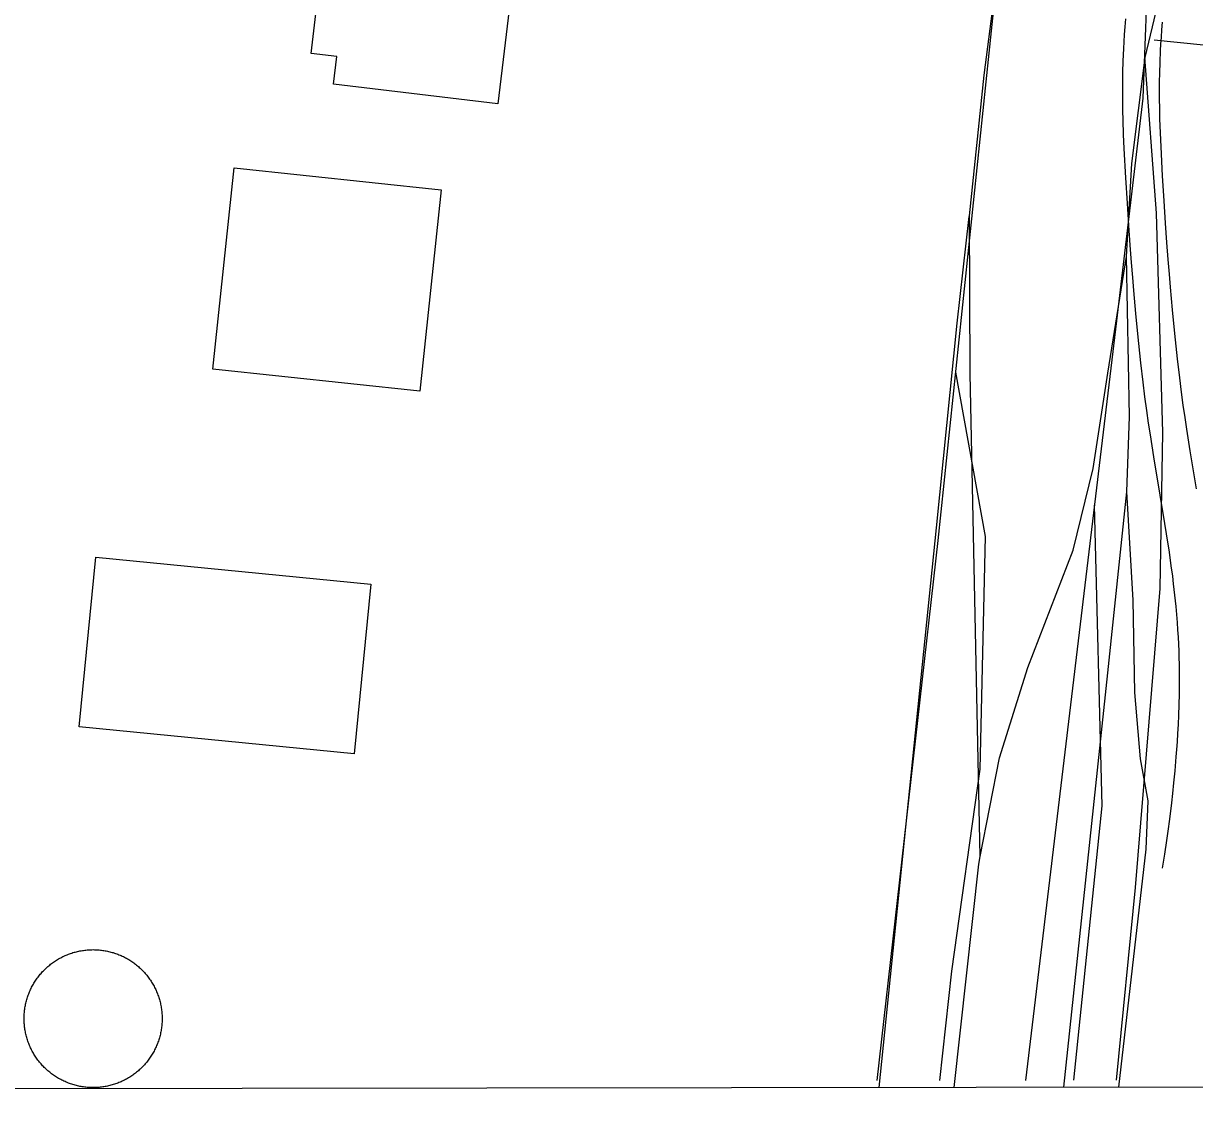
# Model space of a CAD drawing. Extents: x 3313442 to 3351311, y 721974 to 747360.
# Drawn here: x 3325637.1 to 3326114.2, y 727351 to 727796.9 of the extents above; entities that cross this region are included whole.
import ezdxf

# ---------------------------------------------------------------- set-up
doc = ezdxf.new("R2010")
doc.units = 0
for name, color, linetype in [('V-BLDG-OTLN', 7, 'Continuous'), ('V-DOMW-TANK', 7, 'Continuous'), ('V-GRID-FRAM', 7, 'Continuous'), ('V-RAIL-TRAK', 7, 'Continuous'), ('V-ROAD-CNTR', 7, 'Continuous')]:
    doc.layers.add(name, color=color, linetype=linetype)

msp = doc.modelspace()

# ---------------------------------------------------------------- linework, layer by layer
at = {"layer": 'V-BLDG-OTLN'}
for points in [[(3325830.41, 727764.19), (3325763.47, 727772.13), (3325764.81, 727783.49), (3325754.28, 727784.74), (3325760.86, 727840.18), (3325784.31, 727837.4), (3325785.24, 727845.28), (3325839.27, 727838.87)], [(3325722.97, 727738.04), (3325807.32, 727729.12), (3325798.65, 727647.07), (3325714.3, 727655.99)], [(3325666.58, 727579.43), (3325778.61, 727568.37), (3325771.79, 727499.26), (3325659.76, 727510.32)]]:
    msp.add_lwpolyline(points, close=True, dxfattribs=at)
at = {"layer": 'V-DOMW-TANK'}
for points in [[(3325642.18, 727407.06), (3325642.45, 727407.46), (3325642.74, 727407.86), (3325643.03, 727408.25), (3325643.33, 727408.64), (3325643.64, 727409.03), (3325643.95, 727409.41), (3325644.27, 727409.78), (3325644.59, 727410.15), (3325644.92, 727410.51), (3325645.26, 727410.86), (3325645.61, 727411.21), (3325645.96, 727411.56), (3325646.31, 727411.9), (3325646.67, 727412.22), (3325647.04, 727412.55), (3325647.41, 727412.87), (3325647.79, 727413.18), (3325648.18, 727413.49), (3325648.56, 727413.79), (3325648.96, 727414.08), (3325649.36, 727414.36), (3325649.77, 727414.64), (3325650.17, 727414.91), (3325650.59, 727415.18), (3325651.01, 727415.43), (3325651.43, 727415.68), (3325651.86, 727415.93), (3325652.29, 727416.16), (3325652.72, 727416.39), (3325653.16, 727416.6), (3325653.6, 727416.82), (3325654.05, 727417.02), (3325654.5, 727417.21), (3325654.96, 727417.4), (3325655.41, 727417.58), (3325655.87, 727417.75), (3325656.33, 727417.92), (3325656.8, 727418.07), (3325657.27, 727418.22), (3325657.74, 727418.36), (3325658.21, 727418.49), (3325658.69, 727418.61), (3325659.16, 727418.73), (3325659.64, 727418.83), (3325660.13, 727418.93), (3325660.61, 727419.02), (3325661.09, 727419.1), (3325661.57, 727419.17), (3325662.06, 727419.24), (3325662.55, 727419.29), (3325663.04, 727419.34), (3325663.53, 727419.38), (3325664.02, 727419.41), (3325664.51, 727419.43), (3325665, 727419.44), (3325665.49, 727419.45), (3325665.98, 727419.44), (3325666.47, 727419.43), (3325666.96, 727419.41), (3325667.45, 727419.38), (3325667.94, 727419.34), (3325668.43, 727419.29), (3325668.91, 727419.23), (3325669.4, 727419.17), (3325669.89, 727419.1), (3325670.37, 727419.02), (3325670.85, 727418.93), (3325671.33, 727418.83), (3325671.81, 727418.72), (3325672.29, 727418.61), (3325672.76, 727418.49), (3325673.24, 727418.35), (3325673.71, 727418.22), (3325674.18, 727418.07), (3325674.64, 727417.91), (3325675.1, 727417.75), (3325675.56, 727417.58), (3325676.02, 727417.4), (3325676.47, 727417.21), (3325676.92, 727417.01), (3325677.37, 727416.81), (3325677.81, 727416.6), (3325678.25, 727416.38), (3325678.69, 727416.15), (3325679.12, 727415.92), (3325679.54, 727415.68), (3325679.97, 727415.43), (3325680.39, 727415.17), (3325680.8, 727414.91), (3325681.21, 727414.64), (3325681.61, 727414.36), (3325682.01, 727414.07), (3325682.41, 727413.78), (3325682.8, 727413.48), (3325683.18, 727413.18), (3325683.56, 727412.86), (3325683.93, 727412.55), (3325684.3, 727412.22), (3325684.66, 727411.89), (3325685.02, 727411.55)], [(3325685.02, 727411.55), (3325685.37, 727411.21), (3325685.71, 727410.86), (3325686.05, 727410.5), (3325686.38, 727410.14), (3325686.71, 727409.77), (3325687.02, 727409.4), (3325687.34, 727409.02), (3325687.64, 727408.64), (3325687.94, 727408.25), (3325688.23, 727407.85), (3325688.52, 727407.45), (3325688.8, 727407.05), (3325689.07, 727406.64), (3325689.33, 727406.22), (3325689.59, 727405.81), (3325689.83, 727405.38), (3325690.08, 727404.95), (3325690.31, 727404.53), (3325690.54, 727404.09), (3325690.76, 727403.65), (3325690.97, 727403.21), (3325691.17, 727402.76), (3325691.37, 727402.31), (3325691.56, 727401.86), (3325691.73, 727401.4), (3325691.91, 727400.94), (3325692.07, 727400.48), (3325692.23, 727400.01), (3325692.37, 727399.54), (3325692.51, 727399.08), (3325692.64, 727398.6), (3325692.77, 727398.13), (3325692.88, 727397.65), (3325692.99, 727397.17), (3325693.08, 727396.69), (3325693.17, 727396.21), (3325693.26, 727395.72), (3325693.33, 727395.24), (3325693.39, 727394.75), (3325693.45, 727394.26), (3325693.49, 727393.78), (3325693.53, 727393.29), (3325693.56, 727392.8), (3325693.58, 727392.3), (3325693.6, 727391.82), (3325693.6, 727391.32), (3325693.6, 727390.83), (3325693.58, 727390.34), (3325693.56, 727389.85), (3325693.53, 727389.36), (3325693.49, 727388.87), (3325693.45, 727388.38), (3325693.39, 727387.9), (3325693.32, 727387.41), (3325693.25, 727386.93), (3325693.17, 727386.44), (3325693.08, 727385.96), (3325692.98, 727385.48), (3325692.88, 727385), (3325692.76, 727384.52)], [(3325654.04, 727365.65), (3325653.6, 727365.85), (3325653.15, 727366.06), (3325652.71, 727366.28), (3325652.28, 727366.51), (3325651.85, 727366.74), (3325651.42, 727366.98), (3325651, 727367.23), (3325650.58, 727367.49), (3325650.16, 727367.75), (3325649.75, 727368.02), (3325649.35, 727368.3), (3325648.95, 727368.59), (3325648.56, 727368.88), (3325648.17, 727369.18), (3325647.79, 727369.48), (3325647.41, 727369.8), (3325647.03, 727370.11), (3325646.67, 727370.44), (3325646.3, 727370.77), (3325645.95, 727371.11), (3325645.6, 727371.45), (3325645.25, 727371.8), (3325644.92, 727372.16), (3325644.58, 727372.52), (3325644.26, 727372.89), (3325643.94, 727373.26), (3325643.63, 727373.64), (3325643.32, 727374.02), (3325643.02, 727374.41), (3325642.73, 727374.81), (3325642.45, 727375.21), (3325642.17, 727375.61), (3325641.9, 727376.02), (3325641.64, 727376.43), (3325641.38, 727376.85), (3325641.13, 727377.28), (3325640.89, 727377.7), (3325640.65, 727378.13), (3325640.43, 727378.57), (3325640.21, 727379.01), (3325640, 727379.45), (3325639.8, 727379.9), (3325639.6, 727380.35), (3325639.41, 727380.8), (3325639.23, 727381.26), (3325639.06, 727381.72), (3325638.9, 727382.18), (3325638.74, 727382.64), (3325638.6, 727383.11), (3325638.45, 727383.58), (3325638.32, 727384.06), (3325638.2, 727384.53), (3325638.09, 727385.01), (3325637.98, 727385.49), (3325637.88, 727385.97), (3325637.79, 727386.45), (3325637.71, 727386.94), (3325637.64, 727387.42), (3325637.58, 727387.91), (3325637.52, 727388.4), (3325637.47, 727388.88), (3325637.43, 727389.37), (3325637.4, 727389.86), (3325637.38, 727390.35), (3325637.37, 727390.84), (3325637.37, 727391.33), (3325637.37, 727391.83), (3325637.38, 727392.32), (3325637.41, 727392.81), (3325637.43, 727393.3), (3325637.47, 727393.79), (3325637.52, 727394.28), (3325637.58, 727394.76), (3325637.64, 727395.25), (3325637.71, 727395.73), (3325637.79, 727396.22), (3325637.88, 727396.7), (3325637.98, 727397.18), (3325638.09, 727397.66), (3325638.2, 727398.14), (3325638.33, 727398.61), (3325638.46, 727399.08), (3325638.6, 727399.55), (3325638.74, 727400.02), (3325638.9, 727400.49), (3325639.06, 727400.95), (3325639.23, 727401.41), (3325639.42, 727401.87), (3325639.6, 727402.32), (3325639.8, 727402.77), (3325640, 727403.22), (3325640.21, 727403.66), (3325640.43, 727404.1), (3325640.66, 727404.54), (3325640.89, 727404.96), (3325641.14, 727405.39), (3325641.39, 727405.82), (3325641.64, 727406.23), (3325641.91, 727406.65), (3325642.18, 727407.06)], [(3325692.76, 727384.52), (3325692.64, 727384.05), (3325692.51, 727383.57), (3325692.37, 727383.1), (3325692.22, 727382.64), (3325692.07, 727382.17), (3325691.9, 727381.71), (3325691.73, 727381.25), (3325691.55, 727380.79), (3325691.36, 727380.34), (3325691.17, 727379.89), (3325690.96, 727379.44), (3325690.75, 727379), (3325690.53, 727378.56), (3325690.31, 727378.12), (3325690.07, 727377.7), (3325689.83, 727377.27), (3325689.58, 727376.84), (3325689.33, 727376.43), (3325689.06, 727376.01), (3325688.79, 727375.6), (3325688.51, 727375.2), (3325688.23, 727374.8), (3325687.93, 727374.41), (3325687.64, 727374.02), (3325687.33, 727373.63), (3325687.02, 727373.25), (3325686.7, 727372.88), (3325686.37, 727372.51), (3325686.04, 727372.15), (3325685.7, 727371.79), (3325685.36, 727371.44), (3325685.01, 727371.1), (3325684.66, 727370.76), (3325684.29, 727370.43), (3325683.93, 727370.11), (3325683.55, 727369.79), (3325683.17, 727369.47), (3325682.79, 727369.17), (3325682.4, 727368.87), (3325682, 727368.58), (3325681.61, 727368.29), (3325681.2, 727368.02), (3325680.79, 727367.75), (3325680.38, 727367.48), (3325679.96, 727367.23), (3325679.54, 727366.98), (3325679.11, 727366.73), (3325678.68, 727366.5), (3325678.24, 727366.27), (3325677.81, 727366.06), (3325677.36, 727365.84), (3325676.91, 727365.64), (3325676.46, 727365.45), (3325676.01, 727365.26), (3325675.55, 727365.08), (3325675.09, 727364.91), (3325674.63, 727364.74), (3325674.17, 727364.59), (3325673.7, 727364.44), (3325673.23, 727364.3), (3325672.75, 727364.17), (3325672.28, 727364.05), (3325671.8, 727363.93), (3325671.32, 727363.83), (3325670.84, 727363.73), (3325670.36, 727363.64), (3325669.88, 727363.56), (3325669.39, 727363.48), (3325668.9, 727363.42), (3325668.42, 727363.37), (3325667.93, 727363.32), (3325667.44, 727363.28), (3325666.95, 727363.25), (3325666.46, 727363.23), (3325665.97, 727363.22), (3325665.48, 727363.21), (3325664.99, 727363.22), (3325664.5, 727363.23), (3325664, 727363.25), (3325663.52, 727363.28), (3325663.03, 727363.32), (3325662.54, 727363.37), (3325662.05, 727363.42), (3325661.56, 727363.49), (3325661.08, 727363.56), (3325660.6, 727363.64), (3325660.11, 727363.73), (3325659.63, 727363.83), (3325659.15, 727363.94), (3325658.68, 727364.05), (3325658.2, 727364.17), (3325657.73, 727364.3), (3325657.26, 727364.44), (3325656.79, 727364.59), (3325656.32, 727364.75), (3325655.86, 727364.91), (3325655.4, 727365.08), (3325654.95, 727365.26), (3325654.49, 727365.45), (3325654.04, 727365.65)]]:
    msp.add_lwpolyline(points, dxfattribs=at)
at = {"layer": 'V-GRID-FRAM'}
msp.add_lwpolyline([(3317558.4, 745536.29), (3349036.99, 745582.07), (3349071.38, 727396.82), (3317576.91, 727351.01), (3317558.4, 745536.29)], dxfattribs=at)
at = {"layer": 'V-RAIL-TRAK'}
for points in [[(3325985.79, 727363.24), (3326009.02, 727591.42), (3326017.46, 727674.76), (3326022.43, 727718.19), (3326022.46, 727718.49), (3326028.56, 727775.9), (3326035.27, 727828.42), (3326038.78, 727849.29), (3326044.81, 727873.66), (3326053.97, 727900.91), (3326066.03, 727928.53), (3326075.5, 727945.01), (3326093.14, 727971.34), (3326115.75, 727997.83), (3326128.71, 728011.17), (3326153.98, 728034.11), (3326177.11, 728050.67), (3326206.24, 728066.33), (3326226.62, 728075.66), (3326260.06, 728087.15), (3326286.4, 728092.69), (3326339.26, 728099.19)], [(3326060.92, 727363.35), (3326078.88, 727532.26), (3326086.61, 727606.09), (3326087.73, 727636.72), (3326086.48, 727701.94), (3326088.7, 727739.81), (3326094.08, 727783.03), (3326102.27, 727817.32), (3326116.13, 727859.62), (3326134.54, 727901.89), (3326153.86, 727931.52), (3326176.26, 727957.4), (3326180.14, 727960.71)], [(3326026.92, 727457.37), (3326022.8, 727654.26), (3326022.46, 727718.49)], [(3326026.92, 727457.37), (3326034.79, 727497.65), (3326046.32, 727534.39), (3326064.78, 727582.25), (3326072.96, 727615.5), (3326078.92, 727654.37), (3326086.48, 727701.94)], [(3326083.38, 727363.38), (3326094.5, 727460.39), (3326095.3, 727480.05), (3326092.15, 727497.26), (3326089.92, 727524.2), (3326089.25, 727561.88), (3326086.61, 727606.09)], [(3326016.31, 727363.28), (3326026.31, 727454.25), (3326026.92, 727457.37)]]:
    msp.add_lwpolyline(points, dxfattribs=at)
at = {"layer": 'V-ROAD-CNTR'}
for points in [[(3327025.43, 728042.18), (3326392.8, 728113.66), (3326334.7, 728108.13), (3326292.14, 728104.74), (3326262.39, 728097.61), (3326215.45, 728081.43), (3326182.31, 728062.11), (3326160.18, 728047.83), (3326133.05, 728026.27), (3326105.61, 727995.37), (3326076.21, 727955.76), (3326065.98, 727932.84), (3326051.28, 727900.09), (3326042.13, 727864.83), (3326032.84, 727808.33), (3326009.58, 727586.2), (3325984.72, 727366.08)], [(3326460.83, 728105.98), (3326391.24, 728093.81), (3326337.19, 728079.55), (3326300.61, 728064.57), (3326254.46, 728043.15), (3326225.23, 728021.97), (3326192.21, 727991.97), (3326160.52, 727958.01), (3326125.37, 727903.1), (3326110.13, 727866.88), (3326095.45, 727827.5), (3326093.16, 727766.49), (3326082.4, 727675.66), (3326045.28, 727366.17)], [(3326086.12, 727798.86), (3326085.83, 727795.51), (3326085.59, 727792.37), (3326085.4, 727789.44), (3326085.25, 727786.66), (3326085.03, 727781.56), (3326084.91, 727777.06), (3326084.85, 727773.14), (3326084.83, 727769.71), (3326084.83, 727766.69), (3326084.9, 727761.5), (3326084.99, 727757.57), (3326085.19, 727751.73), (3326085.45, 727745.92), (3326086.09, 727734.03), (3326086.71, 727723.63), (3326087.31, 727714.52), (3326087.87, 727706.54), (3326088.4, 727699.56), (3326088.89, 727693.45), (3326089.35, 727688.1), (3326090.19, 727678.76), (3326090.86, 727671.74), (3326091.4, 727666.47), (3326092.24, 727658.59), (3326093.13, 727650.69), (3326093.86, 727644.78), (3326094.61, 727639.24), (3326095.36, 727634.07), (3326096.09, 727629.24), (3326097.52, 727620.27), (3326100.1, 727604.74), (3326102, 727593.18), (3326102.68, 727588.91), (3326103.82, 727581.41), (3326104.61, 727575.83), (3326105.17, 727571.66), (3326105.55, 727568.57), (3326106.09, 727563.89), (3326106.57, 727559.24), (3326106.86, 727555.99), (3326107.11, 727552.84), (3326107.32, 727549.77), (3326107.49, 727546.8), (3326107.63, 727543.91), (3326107.74, 727541.11), (3326107.83, 727538.4), (3326107.88, 727535.76), (3326107.92, 727533.23), (3326107.94, 727528.23), (3326107.89, 727523.47)], [(3326101.06, 727797.46), (3326100.78, 727794.3), (3326100.56, 727791.33), (3326100.38, 727788.54), (3326100.23, 727785.93), (3326100.02, 727781.03), (3326099.9, 727776.74), (3326099.85, 727772.98), (3326099.83, 727769.69), (3326099.83, 727766.81), (3326099.9, 727761.77), (3326099.99, 727758), (3326100.18, 727752.32), (3326100.44, 727746.65), (3326101.06, 727734.88), (3326101.68, 727724.57), (3326102.27, 727715.54), (3326102.83, 727707.64), (3326103.36, 727700.73), (3326103.84, 727694.69), (3326104.29, 727689.4), (3326105.12, 727680.15), (3326105.79, 727673.22), (3326106.32, 727668.02), (3326107.15, 727660.23), (3326108.03, 727652.46), (3326108.74, 727646.7), (3326109.47, 727641.31), (3326110.2, 727636.27), (3326110.91, 727631.54), (3326112.32, 727622.68), (3326114.9, 727607.19)], [(3326097.76, 727790.19), (3326739.78, 727725.15)], [(3326093.79, 727783.18), (3326098.54, 727719.67), (3326101.2, 727630.22), (3326100.05, 727566.7), (3326090.08, 727444.74), (3326082.33, 727366.22)], [(3326016.76, 727654.75), (3326028.88, 727587.79), (3326026.69, 727493.03), (3326015.2, 727410.63), (3326010.33, 727366.12)], [(3326065.06, 727366.2), (3326076.64, 727478.09), (3326073.39, 727600.56)], [(3326107.89, 727523.66), (3326107.79, 727519.18), (3326107.65, 727515.06), (3326107.48, 727511.2), (3326107.29, 727507.57), (3326107.08, 727504.16), (3326106.85, 727500.96), (3326106.63, 727497.98), (3326106.14, 727492.32), (3326105.66, 727487.39), (3326105.2, 727483.07), (3326104.78, 727479.3), (3326103.96, 727472.64), (3326103.3, 727467.67), (3326102.78, 727463.95), (3326101.95, 727458.34), (3326101.08, 727452.69)]]:
    msp.add_lwpolyline(points, dxfattribs=at)

doc.saveas('drawing.dxf')
